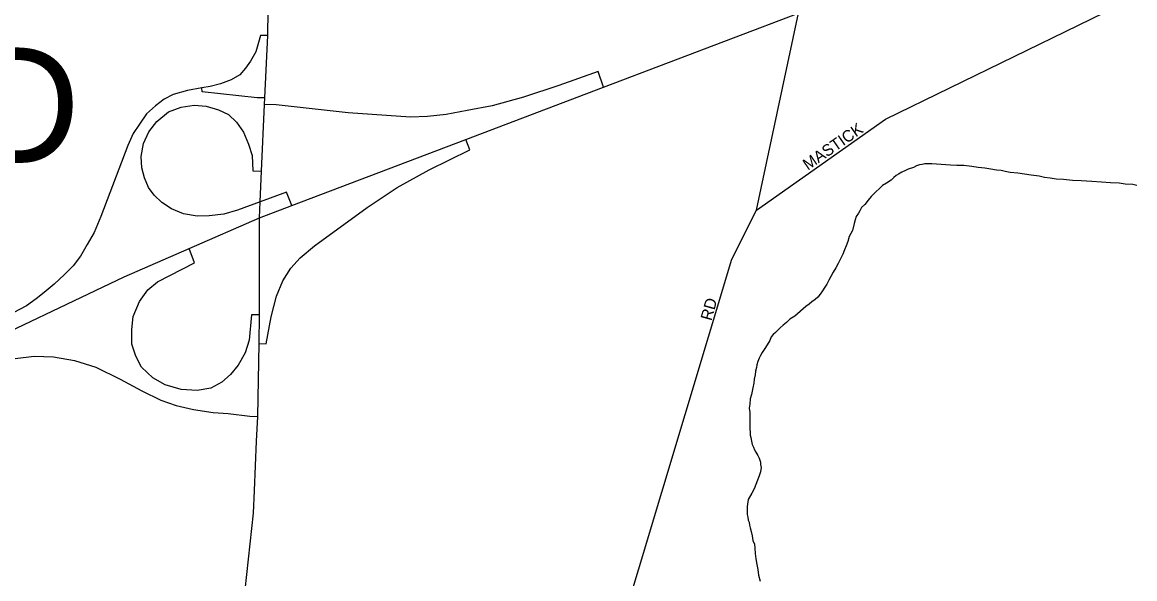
# Model space of a CAD drawing. Extents: x 2010165 to 2382125, y 1060529 to 1407316.
# Drawn here: x 2131582 to 2136399, y 1242330 to 1244739 of the extents above; entities that cross this region are included whole.
import ezdxf

# ---------------------------------------------------------------- set-up
doc = ezdxf.new("R2010")
doc.units = 0
for name, color, linetype in [('GM_X_City_Street', 7, 'Continuous'), ('GM_X_City_Street_Text', 7, 'Continuous'), ('GM_X_Corporation_Text', 7, 'Continuous'), ('GM_X_Interchange_Ramps', 7, 'Continuous'), ('GM_X_Interstate_Route', 7, 'Continuous'), ('GM_X_Minor_River', 7, 'Continuous'), ('GM_X_State_Route', 7, 'Continuous')]:
    doc.layers.add(name, color=color, linetype=linetype)

msp = doc.modelspace()

# ---------------------------------------------------------------- linework, layer by layer
at = {"layer": 'GM_X_City_Street'}
for points in [[(2134760.7, 1243924.6), (2134781.7, 1244020.8), (2134942.2, 1244778), (2135196.8, 1246058.4), (2135194.1, 1246443), (2134994, 1247121.8), (2134802.7, 1247853), (2134689, 1248305), (2134667.5, 1248628.6), (2134636, 1248784.6), (2134621, 1248834.3), (2134594.3, 1248895)], [(2134760.7, 1243924.6), (2135320.2, 1244318.5), (2136990.7, 1245134.9), (2137167.3, 1245216), (2137377.1, 1245265), (2138357.9, 1245460.7), (2138572.2, 1245501.1), (2139030.3, 1245694.4), (2139376, 1245882.3), (2139827.5, 1246124.8)], [(2134048.4, 1241695.7), (2134654.5, 1243713.3), (2134760.7, 1243924.6)]]:
    msp.add_lwpolyline(points, dxfattribs=at)
at = {"layer": 'GM_X_Interchange_Ramps'}
for points in [[(2132644.9, 1244680.7), (2132613.4, 1244681.9), (2132592.9, 1244610.8), (2132570.8, 1244569.7), (2132548.7, 1244539.7), (2132523.4, 1244511.3), (2132487, 1244489.1), (2132439.7, 1244471.8), (2132395.1, 1244459.8), (2132359, 1244454.2), (2132297.5, 1244443.3), (2132235.9, 1244425.9), (2132196.4, 1244405.4), (2132158.5, 1244376.9), (2132120.5, 1244342.2), (2132088.9, 1244297.9), (2132062.1, 1244256.8), (2132038.4, 1244204.7), (2131921.5, 1243898.1), (2131893, 1243828.5), (2131863, 1243776.4), (2131834.6, 1243725.8), (2131803, 1243684.7), (2131765.1, 1243646.8), (2131720.8, 1243604.1), (2131676.6, 1243569.4), (2131641.9, 1243540.9), (2131600.8, 1243510.9), (2131283.1, 1243345.2)], [(2134099, 1244457.8), (2134074.8, 1244525.5), (2133905.7, 1244465.4), (2133752.5, 1244414.9), (2133616.6, 1244376.9), (2133507.6, 1244356.4), (2133417.6, 1244339), (2133337, 1244331.1), (2133262.7, 1244327.9), (2132992.6, 1244346.9), (2132681.4, 1244381.7), (2132631.2, 1244383.2)], [(2132632.5, 1244410.7), (2132599.2, 1244411.7), (2132360.7, 1244437), (2132359, 1244454.2)], [(2132749.3, 1243945.3), (2132725.6, 1244002.4), (2132611.7, 1243960.7), (2132513.9, 1243924.9), (2132455.4, 1243907.6), (2132390.7, 1243901.2), (2132338.6, 1243899.6), (2132280.1, 1243909.1), (2132228, 1243931.3), (2132186.9, 1243958.1), (2132153.7, 1243989.7), (2132128.4, 1244022.9), (2132111.1, 1244065.6), (2132100, 1244108.3), (2132096.9, 1244157.3), (2132106.3, 1244214.1), (2132130, 1244264.7), (2132164.8, 1244309), (2132215.3, 1244350.1), (2132270.6, 1244370.6), (2132325.9, 1244380.1), (2132378.1, 1244375.3), (2132431.8, 1244359.6), (2132474.4, 1244339), (2132509.2, 1244305.8), (2132539.2, 1244263.1), (2132561.3, 1244211), (2132577.1, 1244162), (2132580.2, 1244095.6), (2132617.9, 1244093.9)], [(2132608.4, 1243347.3), (2132638.7, 1243346.5), (2132659.3, 1243463.5), (2132682.9, 1243553.5), (2132709.8, 1243619.9), (2132744.6, 1243673.7), (2132785.6, 1243719.5), (2132847.2, 1243770.1), (2133074.8, 1243936), (2133205.9, 1244022.9), (2133343.3, 1244100.4), (2133520.2, 1244185.7), (2133502.4, 1244231.2)], [(2132608.5, 1243471.4), (2132574, 1243471.4), (2132564.5, 1243362.3), (2132547.1, 1243307), (2132517.1, 1243254.9), (2132483.9, 1243213.8), (2132446, 1243180.6), (2132398.6, 1243155.3), (2132338.6, 1243144.2), (2132270.6, 1243149), (2132201.1, 1243169.5), (2132147.4, 1243199.5), (2132098.4, 1243245.4), (2132073.1, 1243292.8), (2132055.8, 1243345), (2132055.8, 1243408.1), (2132062.1, 1243465), (2132088.9, 1243529.8), (2132125.3, 1243580.4), (2132167.9, 1243615.2), (2132327.5, 1243697.3), (2132304.5, 1243759.2)], [(2131133.3, 1243206.8), (2131161.6, 1243152.1), (2131264.3, 1243204.3), (2131351.2, 1243237.5), (2131447.5, 1243264.3), (2131551.8, 1243283.3), (2131634, 1243292.8), (2131717.7, 1243289.6), (2131807.7, 1243273.8), (2131901, 1243245.4), (2132005.2, 1243193.2), (2132100, 1243142.7), (2132182.2, 1243103.2), (2132248.5, 1243079.4), (2132322.8, 1243062), (2132408.1, 1243049.4), (2132472.8, 1243044.7), (2132567.6, 1243033.6), (2132601.6, 1243031.7)]]:
    msp.add_lwpolyline(points, dxfattribs=at)
at = {"layer": 'GM_X_Interstate_Route'}
for points in [[(2132608.6, 1243891.8), (2132749.3, 1243945.3), (2133502.4, 1244231.2), (2134099, 1244457.8), (2134942.2, 1244778), (2135556.5, 1245011.9), (2135958, 1245187.9), (2136421.9, 1245412.8), (2136884.2, 1245658.5), (2137275.4, 1245886.2), (2137558.2, 1246064.7), (2137691, 1246154.1), (2137820.9, 1246241.6), (2138306.6, 1246587.6), (2138428.8, 1246681.8), (2138569, 1246776), (2138725.3, 1246886.2), (2138893.6, 1246998.4), (2139063.9, 1247110.6), (2139307.3, 1247257.6), (2139512.6, 1247380.2), (2139933.1, 1247588.5), (2140013.9, 1247623.4)], [(2131307.6, 1243296.3), (2132023.2, 1243636.4), (2132304.5, 1243759.2), (2132608.6, 1243891.8)]]:
    msp.add_lwpolyline(points, dxfattribs=at)
at = {"layer": 'GM_X_Minor_River'}
for points in [[(2136407.9, 1244032.1), (2136389.8, 1244036.1), (2136357.7, 1244038), (2136331.6, 1244041.9), (2136293.5, 1244043.8), (2136255.3, 1244045.7), (2136213.2, 1244049.6), (2136167, 1244051.4), (2136128.9, 1244053.3), (2136090.7, 1244057.2), (2136058.6, 1244059.1), (2136032.5, 1244063), (2136008.4, 1244067), (2135984.3, 1244072.9), (2135950.2, 1244076.8), (2135922.1, 1244080.7), (2135892, 1244084.6), (2135859.9, 1244088.6), (2135837.8, 1244092.5), (2135819.7, 1244096.5), (2135799.6, 1244098.4), (2135775.5, 1244102.3), (2135749.4, 1244106.3), (2135721.3, 1244110.2), (2135693.2, 1244114.1), (2135659.1, 1244118), (2135629, 1244117.9), (2135600.9, 1244119.8), (2135520.6, 1244125.6), (2135504.6, 1244125.6), (2135490.5, 1244125.5), (2135478.5, 1244123.5), (2135466.4, 1244121.4), (2135454.4, 1244117.4), (2135440.4, 1244109.3), (2135418.3, 1244103.2), (2135406.3, 1244097.2), (2135390.3, 1244089.1), (2135376.3, 1244081), (2135366.3, 1244075), (2135356.3, 1244066.9), (2135344.3, 1244054.8), (2135324.2, 1244042.7), (2135306.2, 1244032.6), (2135294.2, 1244018.5), (2135278.2, 1244004.4), (2135258.2, 1243984.3), (2135244.2, 1243968.2), (2135230.2, 1243950.1), (2135216.2, 1243936), (2135208.3, 1243921.9), (2135202.3, 1243911.9), (2135192.3, 1243897.8), (2135188.3, 1243883.8), (2135184.4, 1243867.7), (2135176.5, 1243837.6), (2135162.5, 1243811.4), (2135156.6, 1243789.3), (2135148.6, 1243771.3), (2135142.6, 1243753.2), (2135134.7, 1243735.1), (2135124.7, 1243715), (2135114.7, 1243694.9), (2135104.8, 1243674.8), (2135092.8, 1243656.7), (2135082.8, 1243638.6), (2135074.9, 1243622.5), (2135064.9, 1243604.4), (2135056.9, 1243592.4), (2135046.9, 1243576.3), (2135036.9, 1243562.2), (2135027, 1243548.1), (2135014.9, 1243538.1), (2135000.9, 1243528), (2134988.9, 1243517.9), (2134974.9, 1243507.8), (2134926.9, 1243465.6), (2134904.9, 1243453.4), (2134890.9, 1243439.3), (2134876.9, 1243427.3), (2134862.9, 1243415.2), (2134852.9, 1243405.1), (2134842.9, 1243395.1), (2134832.9, 1243387), (2134824.9, 1243376.9), (2134818.9, 1243360.9), (2134806.9, 1243342.8), (2134796.9, 1243326.7), (2134785, 1243308.6), (2134779, 1243296.5), (2134773, 1243284.5), (2134767, 1243270.4), (2134763.1, 1243256.3), (2134761.1, 1243244.3), (2134757.2, 1243228.2), (2134755.2, 1243212.2), (2134751.3, 1243194.1), (2134749.3, 1243176), (2134745.4, 1243155.9)], [(2134745.4, 1243155.9), (2134739.4, 1243127.8), (2134733.5, 1243107.8), (2134731.6, 1243085.7), (2134729.6, 1243067.6), (2134731.7, 1243049.6), (2134731.7, 1243031.5), (2134731.8, 1243013.4), (2134731.9, 1242995.4), (2134731.9, 1242979.3), (2134734, 1242963.3), (2134734, 1242951.2), (2134736.1, 1242941.2), (2134740.1, 1242925.2), (2134742.2, 1242911.1), (2134748.3, 1242899.1), (2134752.3, 1242887.1), (2134758.4, 1242877.1), (2134766.4, 1242863), (2134772.5, 1242851), (2134778.6, 1242835), (2134778.6, 1242824.9), (2134780.7, 1242810.9), (2134778.7, 1242792.8), (2134772.8, 1242774.8), (2134750.9, 1242718.5), (2134740.9, 1242700.4), (2134725, 1242672.3), (2134723, 1242662.2), (2134721, 1242642.2), (2134721.1, 1242632.1), (2134721.1, 1242620.1), (2134721.2, 1242608.1), (2134723.2, 1242596), (2134725.3, 1242584), (2134729.3, 1242574), (2134731.4, 1242561.9), (2134733.4, 1242549.9), (2134737.5, 1242533.9), (2134741.6, 1242515.8), (2134745.6, 1242495.8), (2134751.7, 1242479.7), (2134753.8, 1242461.7), (2134755.9, 1242439.6), (2134757.9, 1242415.5), (2134762, 1242391.5), (2134766.1, 1242369.4), (2134770.2, 1242345.3), (2134776.3, 1242319.3)]]:
    msp.add_lwpolyline(points, dxfattribs=at)
at = {"layer": 'GM_X_State_Route'}
for points in [[(2132608.5, 1243730.8), (2132608.6, 1243891.8), (2132611.7, 1243960.7), (2132617.9, 1244093.9), (2132631.2, 1244383.2), (2132632.5, 1244410.7), (2132644.9, 1244680.7), (2132647.3, 1244789.6)], [(2132596.8, 1242925), (2132601.6, 1243031.7), (2132608.4, 1243347.3), (2132608.5, 1243471.4), (2132608.5, 1243730.8)], [(2132587.2, 1242711.8), (2132596.8, 1242925)], [(2131966.5, 1239264.6), (2131946.9, 1239407.8), (2131896.6, 1239731.1), (2131882.4, 1239992.4), (2131908, 1240237.1), (2131946.9, 1240440.4), (2132040.8, 1240701.4), (2132169.8, 1240984.3), (2132342.1, 1241405.2), (2132424.5, 1241646.2), (2132515.6, 1242073.6), (2132546.9, 1242282.4), (2132582.8, 1242613.7), (2132587.2, 1242711.8)]]:
    msp.add_lwpolyline(points, dxfattribs=at)

# ---------------------------------------------------------------- texts
at = {"layer": 'GM_X_City_Street_Text'}
for s, rotation, p in [('MASTICK', 34.6974, (2134983.4, 1244095.7)), ('RD', 74.474, (2134566, 1243443.7))]:
    msp.add_text(s, height=50, rotation=rotation, dxfattribs=at).set_placement(p)
at = {"layer": 'GM_X_Corporation_Text'}
msp.add_text('OLMSTED', height=500, rotation=0, dxfattribs=at).set_placement((2128599.9, 1244129.7))

doc.saveas('drawing.dxf')
